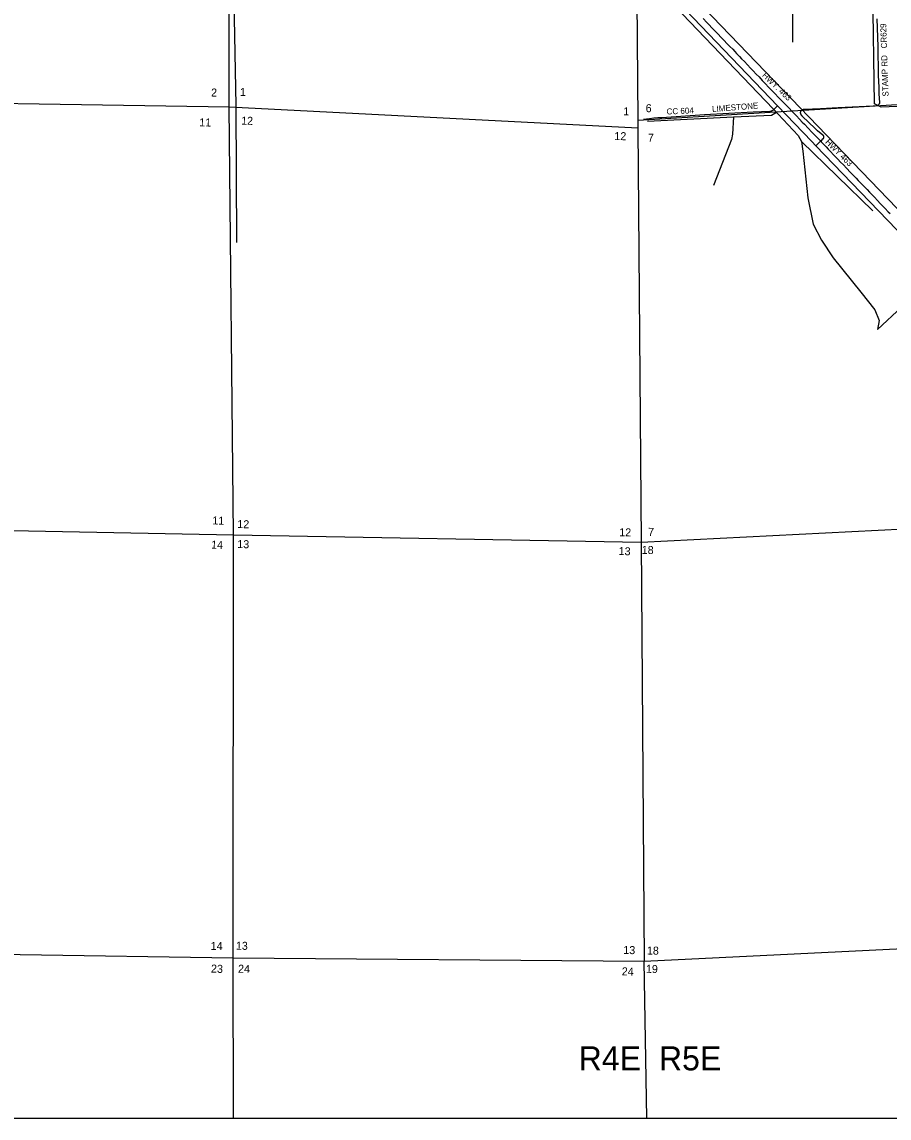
# Model space of a CAD drawing. Extents: x 1670563 to 1761545, y 515755 to 578944.
# Drawn here: x 1717537 to 1728380, y 515755 to 529450 of the extents above; entities that cross this region are included whole.
import ezdxf

# ---------------------------------------------------------------- set-up
doc = ezdxf.new("R2010")
doc.units = 0
for name, color, linetype in [('4_text', 7, 'Continuous'), ('4_TwnRge', 7, 'Continuous'), ('5_sectionlines', 7, 'Continuous'), ('62_text', 7, 'Continuous'), ('LIMITS', 7, 'Continuous'), ('RR Tracks', 7, 'Continuous'), ('SHP_LINE', 7, 'Continuous'), ('STREETCL', 7, 'Continuous'), ('STRNAMES', 7, 'Continuous')]:
    doc.layers.add(name, color=color, linetype=linetype)

# ---------------------------------------------------------------- blocks, each defined once
blk = doc.blocks.new('CITY_LIMITS02')
at = {"layer": 'LIMITS'}
blk.add_lwpolyline([(1732427, 523026), (1725620, 530088)], dxfattribs=at)
blk = doc.blocks.new('RR TRACKS02')
at = {"layer": 'RR Tracks'}
for p, q in [((1726053, 529492), (1726099, 529444)), ((1726099, 529444), (1726127, 529417)), ((1726127, 529417), (1726169, 529374)), ((1726169, 529374), (1726205, 529335)), ((1726205, 529335), (1726243, 529296)), ((1726243, 529296), (1726276, 529262)), ((1726276, 529262), (1726310, 529226)), ((1726310, 529226), (1726361, 529173)), ((1726361, 529173), (1726388, 529145)), ((1726388, 529145), (1726424, 529108)), ((1726424, 529108), (1726449, 529080)), ((1726449, 529080), (1726471, 529058)), ((1726471, 529058), (1726509, 529018)), ((1726509, 529018), (1726535, 528991)), ((1726535, 528991), (1726570, 528955)), ((1726570, 528955), (1726609, 528914)), ((1726609, 528914), (1726646, 528874)), ((1726646, 528874), (1726678, 528841)), ((1726678, 528841), (1726719, 528798)), ((1726719, 528798), (1726753, 528763)), ((1726753, 528763), (1726794, 528720)), ((1726794, 528720), (1726823, 528691)), ((1726823, 528691), (1726886, 528624)), ((1726886, 528624), (1726946, 528562)), ((1726946, 528562), (1727002, 528504)), ((1727002, 528504), (1727060, 528444)), ((1727060, 528444), (1727125, 528376)), ((1727125, 528376), (1727167, 528332)), ((1727167, 528332), (1727220, 528277)), ((1727220, 528277), (1727260, 528235)), ((1727260, 528235), (1727293, 528199)), ((1727293, 528199), (1727321, 528172)), ((1727321, 528172), (1727368, 528122)), ((1727368, 528122), (1727414, 528075)), ((1727414, 528075), (1727463, 528023)), ((1727463, 528023), (1727489, 527996)), ((1727489, 527996), (1727519, 527967)), ((1727519, 527967), (1727531, 527953)), ((1727531, 527953), (1727592, 527888)), ((1727592, 527888), (1727618, 527862)), ((1727618, 527862), (1727643, 527836)), ((1727643, 527836), (1727689, 527787)), ((1727689, 527787), (1727739, 527734)), ((1727739, 527734), (1727774, 527699)), ((1727774, 527699), (1727808, 527664)), ((1727808, 527664), (1727848, 527622)), ((1727848, 527622), (1727898, 527569)), ((1727898, 527569), (1727936, 527531)), ((1727936, 527531), (1727968, 527497)), ((1727968, 527497), (1727993, 527470)), ((1727993, 527470), (1728024, 527439)), ((1728024, 527439), (1728034, 527428)), ((1728034, 527428), (1728072, 527388)), ((1728072, 527388), (1728105, 527356)), ((1728105, 527356), (1728135, 527322)), ((1728135, 527322), (1728170, 527286)), ((1728170, 527286), (1728195, 527259)), ((1728195, 527259), (1728235, 527218)), ((1728235, 527218), (1728269, 527182)), ((1728269, 527182), (1728297, 527154)), ((1728297, 527154), (1728330, 527119)), ((1728330, 527119), (1728368, 527079)), ((1728368, 527079), (1728392, 527055))]:
    blk.add_line(p, q, dxfattribs=at)
blk = doc.blocks.new('BORDER02')
blk.add_lwpolyline([(1670684, 515755), (1761545, 515755), (1761545, 572369), (1670684, 572369)], close=True)
blk = doc.blocks.new('A$C7196343B')
at = {"layer": '4_text'}
blk.add_text('R4E  R5E', height=300, dxfattribs=at).set_placement((53451, 105))

msp = doc.modelspace()

# ---------------------------------------------------------------- linework, layer by layer
at = {"layer": '4_TwnRge'}
for points in [[(1725733, 565333), (1725639, 560289), (1725635, 560117), (1725559, 555041), (1725527, 554857), (1725455, 549754), (1725450, 549552), (1725346, 544473), (1725340, 544283), (1725294, 539263), (1725286, 539039), (1725189, 533932), (1725191, 533766), (1725240, 528218), (1725238, 528126), (1725278, 522950), (1725316, 517714)], [(1725352, 515755), (1725316, 517714)]]:
    msp.add_lwpolyline(points, dxfattribs=at)
at = {"layer": '5_sectionlines'}
for points in [[(1720177, 517755), (1720183, 523040), (1720130, 528391), (1720134, 533723)], [(1742760, 529084), (1741410, 529012), (1736058, 528788), (1730758, 528552), (1725240, 528218)], [(1714842, 528473), (1720130, 528391), (1725238, 528126)], [(1725278, 522950), (1730876, 523232), (1736170, 523556), (1741439, 523768), (1742760, 523831)], [(1714834, 523148), (1720183, 523040), (1725278, 522950)], [(1720177, 517755), (1725316, 517714), (1730945, 517989), (1736225, 518298), (1740157, 518449)], [(1693926, 517684), (1698848, 517669), (1704119, 517764), (1709478, 517873), (1714850, 517839), (1720177, 517755)], [(1720181, 515755), (1720177, 517755)]]:
    msp.add_lwpolyline(points, dxfattribs=at)
at = {"layer": 'SHP_LINE'}
for points in [[(1721755, 533769), (1722138, 533378), (1723630, 531822), (1724568, 530832), (1725321, 530047), (1726931, 528365), (1727244, 528033), (1727283, 527958), (1727301, 527835), (1727362, 527254), (1727431, 526925), (1727535, 526724), (1727681, 526504), (1728027, 526073), (1728202, 525853), (1728254, 525718), (1728235, 525608)], [(1727177, 530955), (1727170, 529197)], [(1729877, 528451), (1728280, 528386), (1728198, 528426), (1728178, 529864)], [(1720187, 529712), (1720213, 528405), (1720221, 526696)], [(1725360, 528209), (1726433, 528265)], [(1726433, 528265), (1726423, 528049), (1726410, 527983), (1726183, 527406)], [(1726433, 528265), (1726909, 528285), (1726970, 528323)], [(1728176, 527089), (1727283, 527958)], [(1728235, 525608), (1729146, 526459), (1729586, 527145), (1729619, 527237)]]:
    msp.add_lwpolyline(points, dxfattribs=at)
at = {"layer": 'STREETCL'}
for points in [[(1726986, 528403), (1725936, 529498), (1724935, 530543)], [(1727464, 527903), (1727524, 527959), (1727539, 527973), (1727553, 527988), (1727554, 527989), (1727555, 527989), (1727556, 527990), (1727557, 527991), (1727557, 527992), (1727558, 527993), (1727559, 527994), (1727559, 527995), (1727560, 527996), (1727561, 527997), (1727561, 527998), (1727561, 527999), (1727562, 528000), (1727562, 528001), (1727563, 528003), (1727563, 528004), (1727563, 528005), (1727564, 528006), (1727564, 528007), (1727564, 528008), (1727564, 528010), (1727564, 528011), (1727564, 528012), (1727564, 528013), (1727564, 528014), (1727564, 528015), (1727564, 528017), (1727564, 528018), (1727564, 528019), (1727563, 528020), (1727563, 528021), (1727563, 528022), (1727562, 528023), (1727562, 528025), (1727562, 528026), (1727561, 528027), (1727561, 528028), (1727560, 528029), (1727559, 528031), (1727557, 528032), (1727556, 528034), (1727554, 528035), (1727552, 528037), (1727551, 528038), (1727549, 528040), (1727547, 528041), (1727545, 528043), (1727544, 528044), (1727539, 528047), (1727534, 528050), (1727529, 528054), (1727486, 528088), (1727451, 528121), (1727297, 528270), (1727295, 528272), (1727293, 528274), (1727291, 528276), (1727289, 528278), (1727288, 528281), (1727286, 528283), (1727284, 528285), (1727283, 528288), (1727281, 528290), (1727280, 528293), (1727279, 528296), (1727278, 528298), (1727277, 528301), (1727276, 528304), (1727275, 528306), (1727274, 528309), (1727273, 528312), (1727273, 528313), (1727273, 528314), (1727273, 528315), (1727273, 528316), (1727273, 528318), (1727273, 528319), (1727273, 528320), (1727273, 528321), (1727273, 528322), (1727273, 528323), (1727273, 528324), (1727273, 528325), (1727274, 528327), (1727274, 528328), (1727274, 528329), (1727274, 528330), (1727275, 528331), (1727275, 528332), (1727276, 528333), (1727276, 528334), (1727277, 528335), (1727277, 528336), (1727278, 528337), (1727279, 528338), (1727280, 528339), (1727281, 528341), (1727282, 528342), (1727283, 528343), (1727284, 528344), (1727285, 528346), (1727286, 528347), (1727287, 528348), (1727289, 528349), (1727290, 528350), (1727291, 528351), (1727293, 528352), (1727294, 528353), (1727296, 528354), (1727297, 528355), (1727299, 528355), (1727300, 528356), (1727302, 528357), (1727303, 528357), (1727305, 528358), (1727306, 528358), (1727308, 528359), (1727310, 528359), (1727311, 528359), (1727313, 528360), (1727315, 528360), (1727316, 528360), (1727524, 528370), (1727743, 528382), (1728179, 528402), (1728226, 528406), (1728228, 528406), (1728229, 528407), (1728231, 528407), (1728232, 528407), (1728233, 528407), (1728235, 528408), (1728236, 528408), (1728237, 528409), (1728239, 528409), (1728240, 528410), (1728241, 528411), (1728242, 528411), (1728244, 528412), (1728245, 528413), (1728246, 528413), (1728247, 528414), (1728248, 528415), (1728249, 528416), (1728250, 528417), (1728251, 528418), (1728252, 528419), (1728253, 528420), (1728254, 528421), (1728255, 528422), (1728256, 528423), (1728257, 528425), (1728258, 528426), (1728258, 528427), (1728259, 528428), (1728260, 528430), (1728260, 528431), (1728261, 528432), (1728261, 528433), (1728262, 528435), (1728262, 528436), (1728262, 528438), (1728263, 528439), (1728263, 528440), (1728263, 528442), (1728263, 528443), (1728263, 528445), (1728256, 528551), (1728254, 528582), (1728254, 528630), (1728249, 528785), (1728241, 529143), (1728230, 529491)], [(1725307, 528235), (1725386, 528245), (1725437, 528251), (1725487, 528255), (1725538, 528258), (1726071, 528293), (1726678, 528326), (1726889, 528335), (1726891, 528335), (1726894, 528336), (1726896, 528336), (1726899, 528336), (1726901, 528337), (1726904, 528337), (1726906, 528338), (1726909, 528339), (1726911, 528340), (1726914, 528341), (1726916, 528342), (1726918, 528343), (1726921, 528344), (1726923, 528345), (1726925, 528347), (1726927, 528348), (1726929, 528349), (1726931, 528351), (1726933, 528353), (1726935, 528354), (1726937, 528356), (1726939, 528358), (1726941, 528360), (1726986, 528403)], [(1727464, 527903), (1727415, 527955), (1726986, 528403)], [(1730301, 524943), (1728995, 526308), (1728471, 526857), (1727464, 527903)]]:
    msp.add_lwpolyline(points, dxfattribs=at)

# ---------------------------------------------------------------- block references
msp.add_blockref('A$C7196343B', (1671047, 516246))
for name in ['BORDER02', 'CITY_LIMITS02', 'RR TRACKS02']:
    msp.add_blockref(name, (0, 0), dxfattribs=at)

# ---------------------------------------------------------------- texts
at = {"layer": '62_text'}
for s, rotation, p in [('2', 358.9337, (1719902, 528519)), ('1', 358.9328, (1720263, 528526)), ('1', 358.9328, (1725056, 528284)), ('6', 358.9338, (1725335, 528323)), ('11', 358.9337, (1719753, 528146)), ('12', 358.9338, (1720278, 528167)), ('12', 358.9338, (1724944, 527975)), ('7', 358.9338, (1725363, 527954)), ('11', 357.892, (1719917, 523173)), ('12', 358.2116, (1720229, 523128)), ('12', 358.9347, (1725005, 523025)), ('7', 358.5467, (1725366, 523030)), ('14', 358.2047, (1719902, 522870)), ('13', 358.3346, (1720229, 522878)), ('18', 358.3927, (1725286, 522805)), ('13', 357.2581, (1724996, 522792)), ('14', 358.9355, (1719897, 517857)), ('13', 358.9355, (1720212, 517859)), ('13', 358.0997, (1725055, 517807)), ('18', 358.9356, (1725351, 517799)), ('23', 357.5396, (1719900, 517574)), ('24', 357.9915, (1720238, 517572)), ('24', 357.9915, (1725036, 517539)), ('19', 358.2342, (1725338, 517571))]:
    msp.add_text(s, height=100, rotation=rotation, dxfattribs=at).set_placement(p)
at = {"layer": 'STRNAMES'}
for s, rotation, p in [('STAMP RD   CR629', 91.8729, (1728373, 528519)), ('HWY. 463', 316.2126, (1726786, 528775)), ('CC 604', 2.4449, (1725599, 528293)), ('LIMESTONE', 4.6637, (1726169, 528323)), ('HWY 463', 315.0193, (1727576, 527943))]:
    msp.add_text(s, height=75, rotation=rotation, dxfattribs=at).set_placement(p)

doc.saveas('drawing.dxf')
